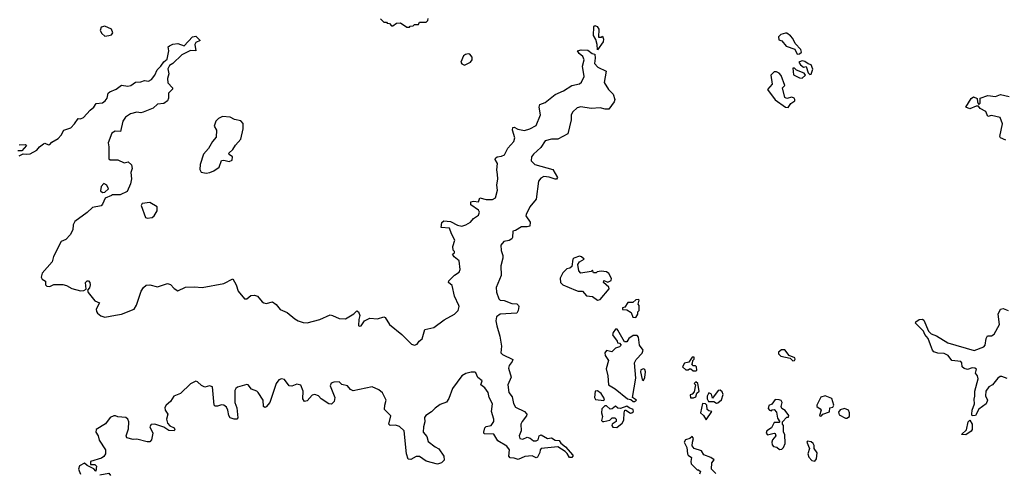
# Model space of a CAD drawing. Extents: x 2219101 to 2444320, y 201258 to 358766.
# Tile 289 of 349: x 2420599 to 2428295, y 250502 to 254048. Entities that reach past the tile are written whole.
import ezdxf

# ---------------------------------------------------------------- set-up
doc = ezdxf.new("R2010")
doc.units = 0

msp = doc.modelspace()

# ---------------------------------------------------------------- linework, layer by layer
at = {"layer": '0CON10XD'}
for points in [[(2423645, 253990), (2423651.7, 253998.3), (2423675, 254000), (2423685, 254010), (2423715, 254010), (2423725, 254030), (2423775, 254030), (2423788.3, 254041.7), (2423791.7, 254058.3)], [(2421265, 253918.8), (2421295, 253924), (2421315, 253931.2), (2421325.7, 253944.3), (2421315, 253974), (2421265, 253998.6), (2421235, 253988.6), (2421226.9, 253965), (2421239.4, 253939.4), (2421265, 253918.8)], [(2423420, 254055), (2423445, 254030), (2423465, 254030), (2423471.7, 254021.7), (2423488.3, 254018.3), (2423505, 254000), (2423515, 254000), (2423545, 254020), (2423575, 254022.5), (2423625, 253990), (2423645, 253990)], [(2425115, 253813.8), (2425113.1, 253855), (2425103.3, 253893.3), (2425084.5, 253925), (2425086.4, 253993.6), (2425095, 254003.3), (2425113.3, 253995), (2425126.7, 253975), (2425121.7, 253911.7), (2425145, 253912.5), (2425155, 253920), (2425162, 253895), (2425159.4, 253875), (2425115, 253813.8)], [(2420595.6, 252984.4), (2420625, 253000.8), (2420655, 252996.7), (2420679.3, 253000.7), (2420732.3, 253027.7), (2420753.3, 253055), (2420785, 253077.5), (2420795, 253082.5), (2420825, 253070), (2420835, 253072.5), (2420849.6, 253090.5), (2420899.5, 253120.5), (2420923.6, 253146.4), (2420943.8, 253185), (2420997.4, 253202.6), (2421026.9, 253233.1), (2421055, 253276.2), (2421075, 253274.4), (2421097.1, 253282.9), (2421148.4, 253341.6), (2421178.5, 253365), (2421197.5, 253392.5), (2421245, 253399.6), (2421266.9, 253413.1), (2421283.5, 253435), (2421291.4, 253475), (2421304.2, 253485), (2421353.3, 253505), (2421395, 253536.9), (2421445, 253527.8), (2421467.5, 253535), (2421505, 253559.2), (2421545, 253561.9), (2421575, 253573.8), (2421605, 253568.9), (2421628.6, 253581.4), (2421655.3, 253614.7), (2421673.1, 253656.9), (2421702.5, 253685), (2421725, 253718), (2421751.2, 253738.8), (2421764.4, 253805), (2421760, 253835), (2421768.8, 253845), (2421795, 253857.1), (2421835, 253862), (2421885, 253843.8), (2421950, 253915), (2421975, 253920), (2422010, 253885), (2421975, 253870), (2421967.5, 253855), (2421976, 253804), (2421935, 253807.8), (2421866.8, 253773.2)], [(2426675, 253780), (2426695, 253782.5), (2426710, 253795), (2426705, 253816.2), (2426661.5, 253861.5), (2426642, 253902), (2426625, 253922), (2426595, 253942.5), (2426585, 253942.5), (2426548.3, 253931.7), (2426530, 253915), (2426531.7, 253891.7), (2426555, 253882.5), (2426590.7, 253840.7), (2426658.3, 253818.3), (2426675, 253780)], [(2421866.8, 253773.2), (2421795, 253706.7), (2421769.6, 253690.4), (2421755.4, 253665), (2421764.5, 253625), (2421752.7, 253587.3), (2421755.5, 253555), (2421792.5, 253515), (2421792.5, 253505), (2421761.2, 253475), (2421761.4, 253435), (2421754, 253415), (2421724.2, 253394.2), (2421675, 253386.7), (2421642.1, 253357.9), (2421565, 253324.5), (2421545, 253321.1), (2421515, 253326.4), (2421465, 253313.3), (2421426.7, 253285), (2421405.8, 253254.2), (2421387.5, 253175), (2421345, 253177.1), (2421319.7, 253160.3), (2421289.4, 253085), (2421296.1, 253053.9), (2421295, 252960), (2421305, 252952.5), (2421365, 252951.9), (2421415, 252930), (2421445.9, 252935.9), (2421472.7, 252912.7), (2421476.7, 252885), (2421466.1, 252853.9), (2421472, 252805), (2421465.7, 252765), (2421438, 252705), (2421385, 252678.5), (2421325, 252680), (2421315.4, 252674.5), (2421267.8, 252652.2), (2421246.2, 252605), (2421235, 252593.6), (2421168.8, 252581.2), (2421125, 252540), (2421029.7, 252470.3), (2421017.3, 252445), (2421013.9, 252406.1), (2420994.1, 252365.9), (2420958.8, 252331.2), (2420923.3, 252315), (2420862.4, 252197.6), (2420851.9, 252155), (2420775, 252066.7), (2420767.5, 252035), (2420775, 252020), (2420800, 252005), (2420800, 251975), (2420810, 251965), (2420835, 251963.3), (2420865, 251977.5), (2420935, 251977.5), (2420965, 251970), (2421005, 251945.8), (2421075, 251928), (2421098.8, 251931.2), (2421117.5, 251942.5), (2421113.8, 251995), (2421125, 252006), (2421136.8, 252006.8), (2421146, 251995), (2421148.8, 251975), (2421145, 251952.5), (2421127.5, 251935), (2421134, 251915), (2421185, 251851.2), (2421222.5, 251835), (2421196.2, 251785), (2421197.7, 251767.7), (2421206.2, 251755), (2421234, 251734), (2421265, 251721.8), (2421348.6, 251738.6), (2421395, 251745.9), (2421494.4, 251785.6), (2421512.7, 251817.3), (2421546.9, 251925), (2421566, 251955), (2421587.7, 251972.3), (2421616.1, 251976.1), (2421675, 251960), (2421755, 251986.2), (2421777.3, 251977.3), (2421805, 251946.7), (2421835, 251928.8), (2421895, 251956.2), (2421965, 251959.2), (2422023.9, 251953.9), (2422195, 251985.7), (2422265, 252022.5), (2422292, 251975), (2422306.7, 251925), (2422355, 251866.7), (2422375, 251866.7), (2422405, 251891.2), (2422435, 251895.6), (2422456.4, 251886.4), (2422493.4, 251843.4), (2422507.5, 251835), (2422525, 251830.8), (2422575, 251842), (2422602.2, 251822.2), (2422635, 251782.5), (2422690.2, 251760.2), (2422749.5, 251709.5), (2422775.8, 251695), (2422815, 251681.8), (2422845, 251679.2), (2422945.6, 251704.4), (2423025, 251740), (2423045, 251736.7), (2423095, 251712.7), (2423145, 251710.4), (2423210.7, 251749.3), (2423235, 251773.3), (2423246, 251765), (2423256.5, 251735), (2423248.6, 251705), (2423248, 251658), (2423252.5, 251652.5), (2423267.1, 251655), (2423295, 251694), (2423335.6, 251714.4), (2423395, 251710), (2423445.8, 251725.8), (2423455, 251720), (2423488.6, 251665), (2423586.5, 251586.5), (2423661.4, 251511.4), (2423685, 251503.5), (2423705, 251512.5), (2423720.9, 251535), (2423745.7, 251554.3), (2423764.6, 251625.4), (2423835, 251640.7), (2423917.5, 251702.5), (2423997.8, 251745), (2424026.1, 251775), (2424034.6, 251805), (2424030.8, 251815), (2423997.3, 251887.3), (2423979.2, 251969.2), (2423951.4, 251995), (2423953, 252007), (2423997.9, 252052.1), (2424034, 252075), (2424041.1, 252095), (2424033.3, 252163.3), (2423996, 252195), (2423982.5, 252215), (2423997.5, 252225), (2423997.5, 252235), (2423987.3, 252247.3), (2423985.4, 252275), (2424001.1, 252325), (2423972.7, 252375), (2423957.3, 252417.3), (2423893.3, 252425), (2423897.3, 252462.7), (2423915, 252476), (2423965, 252470), (2424021.9, 252441.9), (2424055, 252434.2), (2424086.6, 252443.4), (2424122.5, 252465), (2424145.8, 252495), (2424185, 252519.6), (2424193, 252543), (2424185, 252560.4), (2424125, 252602), (2424125.8, 252624.2), (2424145, 252630), (2424185, 252624.4), (2424195, 252656), (2424245, 252642), (2424295, 252643.3), (2424316.7, 252655), (2424334.6, 252715), (2424327.5, 252755), (2424336.7, 252805), (2424332.2, 252837.8), (2424327.2, 252875), (2424334, 252925), (2424315.5, 252955), (2424316.9, 252965), (2424331.2, 252975), (2424365, 252980.8), (2424387.5, 252992.5), (2424415, 253043.5), (2424460.5, 253095), (2424470, 253125), (2424451.1, 253185), (2424453.2, 253206.8), (2424465, 253208.1), (2424493.1, 253193.1), (2424545, 253182.3), (2424585.3, 253194.7), (2424635, 253221.8), (2424669.2, 253305), (2424659.4, 253365), (2424664.3, 253385.7), (2424705, 253400.8), (2424785, 253464.5), (2424848.2, 253491.8), (2424915, 253534.5), (2424975, 253546), (2424989.7, 253560.3), (2425010, 253605), (2424997.5, 253685), (2425012, 253735), (2425000.4, 253760.5), (2424972.5, 253785), (2424960, 253805), (2424987, 253813), (2425038.8, 253808.8), (2425073, 253783), (2425095, 253780), (2425097.7, 253747.7), (2425091.2, 253705), (2425117.4, 253677.4), (2425182.5, 253645), (2425167.3, 253557.3), (2425201.5, 253501.5), (2425238, 253465), (2425250, 253425), (2425246.2, 253405), (2425205, 253348), (2425175, 253348.5), (2425135, 253360), (2425066.2, 253353.8), (2424985, 253367.1), (2424955, 253360), (2424921.3, 253328.7), (2424909.2, 253305), (2424910.5, 253265), (2424882, 253155), (2424804.6, 253115.4), (2424755, 253113.9), (2424705, 253100.4), (2424670.9, 253049.1), (2424613.6, 252996.4), (2424598.5, 252975), (2424595.6, 252945), (2424624.3, 252915), (2424765, 252877.5), (2424803.3, 252815), (2424795, 252801.2), (2424785, 252801.2), (2424738.6, 252818.5), (2424695, 252821.5), (2424671.6, 252808.4), (2424653.3, 252785), (2424634.6, 252645), (2424587.3, 252585), (2424556.9, 252525), (2424555.8, 252515), (2424589.6, 252465), (2424585.6, 252435), (2424565, 252428.5), (2424521.7, 252428.3), (2424475, 252399.2), (2424454.2, 252395.8), (2424450, 252345), (2424444.2, 252335), (2424425, 252322.9), (2424383.3, 252315), (2424360.8, 252285), (2424361.5, 252245), (2424375.4, 252205), (2424376.1, 252185), (2424360.3, 252125), (2424361.4, 252048.5), (2424323.3, 251955), (2424325, 251918.8), (2424344.1, 251865), (2424355, 251855.4), (2424385, 251854.2), (2424445, 251829.6), (2424485, 251825.7), (2424498, 251815), (2424499.2, 251805), (2424495.8, 251775), (2424485, 251754), (2424355, 251745.5), (2424325.5, 251725), (2424320.9, 251695), (2424327.8, 251655), (2424352.9, 251575), (2424364.5, 251495), (2424360, 251445), (2424371.7, 251431.7), (2424452.3, 251392.3), (2424449.4, 251375), (2424425, 251344), (2424418.9, 251325), (2424439.2, 251255), (2424414.6, 251195), (2424422, 251135), (2424448.9, 251098.9), (2424458.2, 251048.2), (2424475, 251018), (2424544, 250985), (2424562.5, 250965), (2424559.7, 250950.3), (2424525, 250906.7), (2424515.5, 250885), (2424517.5, 250835), (2424502.2, 250795), (2424507.1, 250775), (2424530.9, 250769.1), (2424565, 250784.2), (2424587.8, 250777.8), (2424615, 250755.8), (2424635, 250756.7), (2424651.9, 250765), (2424660, 250795), (2424675, 250802.5), (2424725, 250773.1), (2424755, 250779.2), (2424785, 250760.8), (2424815, 250757.5), (2424827.5, 250737.5), (2424865, 250709.2), (2424922.5, 250645), (2424922.5, 250635), (2424913.6, 250626.4), (2424895, 250626.7), (2424877.9, 250657.9), (2424862.6, 250672.6), (2424805, 250708.8), (2424675.7, 250695.7), (2424666, 250685), (2424665.5, 250664.5), (2424645, 250627.5), (2424637, 250623), (2424605, 250638.8), (2424547.3, 250632.7), (2424495, 250608.8), (2424465, 250620), (2424433, 250623), (2424422.5, 250635), (2424426.2, 250685), (2424406.7, 250715), (2424336.7, 250755), (2424305, 250807.5), (2424230.4, 250810.5), (2424226, 250825), (2424235, 250858), (2424245, 250867.1), (2424284.1, 250875.9), (2424304.1, 250905.9), (2424305.8, 250925), (2424287.3, 250985), (2424294.1, 251045), (2424269.2, 251095), (2424259.4, 251135), (2424235, 251170), (2424203, 251193), (2424212.5, 251225), (2424180.9, 251250.9), (2424165, 251287.5), (2424155, 251293.3), (2424127, 251293), (2424085, 251281.2), (2424055, 251263.8), (2423981.4, 251165), (2423952.4, 251087.6), (2423935, 251058.8), (2423885, 251041.2), (2423845, 251012.5), (2423817.5, 250982.5), (2423774, 250955), (2423762.7, 250937.3), (2423766, 250905), (2423754.6, 250865.4), (2423752, 250825), (2423780, 250790), (2423791.7, 250751.7), (2423845, 250709.2), (2423875, 250693.3), (2423913.3, 250635), (2423916.7, 250605), (2423896.1, 250583.9), (2423865, 250573.3), (2423775, 250595.8), (2423725, 250633.8), (2423697.7, 250632.3), (2423655, 250611.2), (2423635, 250613.3), (2423622, 250655), (2423603, 250833), (2423567.9, 250867.9), (2423535, 250877.8), (2423495, 250876), (2423484.2, 250885), (2423500.8, 250950.8), (2423450, 251000), (2423451.5, 251035), (2423463.3, 251075), (2423435, 251131.5), (2423405, 251154.6), (2423355, 251177.1), (2423205, 251147.5), (2423185, 251158), (2423160, 251185), (2423115.4, 251195.4), (2423095, 251218.2), (2423055, 251213.9), (2423033.3, 251206.7), (2423025.5, 251185), (2423062.9, 251095), (2423055.7, 251064.3), (2423035, 251042), (2423015, 251044.2), (2422955.7, 251085), (2422935, 251106.9), (2422905, 251118.1), (2422885, 251112.9), (2422845, 251069.2), (2422825, 251063.3), (2422810.6, 251085), (2422813.3, 251145), (2422795, 251190), (2422765, 251199.2), (2422725, 251184), (2422705.9, 251185.9), (2422668, 251235), (2422645, 251241.4), (2422625, 251232.5), (2422602.5, 251205), (2422553.9, 251056.1), (2422525, 251021.2), (2422515, 251016.7), (2422504.3, 251024.3), (2422501.2, 251075), (2422461.4, 251135), (2422451.2, 251145), (2422410.4, 251160.4), (2422385, 251194), (2422375, 251197.3), (2422302, 251175), (2422288.9, 251165), (2422281.3, 251148.7), (2422280.5, 251055), (2422295.3, 251015), (2422304, 250935), (2422295, 250926), (2422275, 250925.6), (2422245, 250935.7), (2422233.3, 250953.3), (2422225.4, 250995)], [(2424075, 253693.3), (2424123.3, 253715), (2424135, 253733.3), (2424135.7, 253755.7), (2424117.7, 253777.7), (2424105, 253781.2), (2424083.6, 253776.4), (2424067.5, 253765), (2424047.5, 253715), (2424053.6, 253703.6), (2424075, 253693.3)], [(2426775, 253620), (2426785, 253622.5), (2426798, 253662), (2426785.9, 253695.9), (2426763, 253703), (2426735, 253722.5), (2426715, 253726.7), (2426695, 253720), (2426690, 253715), (2426702.5, 253695), (2426725, 253677.5), (2426745, 253682.5), (2426762.5, 253632.5), (2426775, 253620)], [(2426605, 253362.5), (2426627, 253393), (2426656.4, 253413.6), (2426657.5, 253425), (2426652.5, 253435), (2426635, 253443.8), (2426595, 253432.5), (2426580.7, 253440.7), (2426562.5, 253515), (2426580, 253535), (2426551.7, 253611.7), (2426535, 253630), (2426515, 253640), (2426495, 253640), (2426470, 253615), (2426480, 253545), (2426443, 253503), (2426505, 253422.5), (2426583.9, 253363.9), (2426605, 253362.5)], [(2426715, 253591.2), (2426740, 253615), (2426729.3, 253629.3), (2426670, 253655), (2426655, 253670), (2426641.7, 253668.3), (2426647, 253617), (2426695, 253593.8), (2426715, 253591.2)], [(2428307.4, 253107.4), (2428265, 253124), (2428260, 253135), (2428280, 253235), (2428262.7, 253282.7), (2428195, 253300), (2428165, 253292.2), (2428151.2, 253331.2), (2428105.6, 253355), (2428092, 253372), (2428075, 253372.1), (2428025, 253350.9), (2427993.8, 253365), (2428037, 253433), (2428055, 253444), (2428082.9, 253432.9), (2428085, 253402.5), (2428095.8, 253384.2), (2428105.5, 253395), (2428106.1, 253433.9), (2428165, 253454.4), (2428225, 253447.3), (2428265, 253463.6), (2428331.7, 253448.3)], [(2422055, 252848.8), (2422085, 252853.8), (2422115, 252866.2), (2422156.7, 252895), (2422175, 252948), (2422195, 252949.4), (2422235, 252939.1), (2422259.8, 252950.2), (2422262.2, 252975), (2422236.7, 252995), (2422233.3, 253005), (2422265, 253032.5), (2422285, 253067.5), (2422327.5, 253115), (2422346.7, 253195), (2422346.4, 253236.4), (2422328.3, 253258.3), (2422277.7, 253267.7), (2422245, 253286), (2422185, 253292.5), (2422153.9, 253276.1), (2422132.5, 253255), (2422117.5, 253215), (2422137.5, 253185), (2422135, 253130), (2422106.2, 253095), (2422075, 253041.2), (2422035, 252997.5), (2422008.8, 252915), (2422007, 252877), (2422017, 252857), (2422055, 252848.8)], [(2420595, 253070), (2420643.6, 253073.6), (2420651.2, 253065), (2420615, 253023.3), (2420585, 253023.8)], [(2421245, 252696.7), (2421265, 252701.2), (2421293.3, 252725), (2421279.2, 252755), (2421255, 252768.6), (2421235.6, 252745), (2421231.2, 252711.2), (2421245, 252696.7)], [(2421595.9, 252495.9), (2421635, 252502), (2421650.8, 252515), (2421673.8, 252555), (2421673.3, 252585), (2421615, 252619.4), (2421555, 252612.5), (2421547.1, 252595), (2421583.2, 252503.2), (2421595.9, 252495.9)], [(2425115, 251856.7), (2425135, 251860), (2425206.2, 251945), (2425205, 251957.5), (2425162.5, 251995), (2425165, 252010), (2425195, 251997.5), (2425220.7, 252009.3), (2425223.3, 252025), (2425202.5, 252065), (2425185, 252076.7), (2425145, 252082.5), (2425113, 252077), (2425105, 252070), (2425085, 252070), (2425075, 252090), (2425065, 252080), (2424985, 252066.7), (2424968.8, 252085), (2424962.5, 252135), (2424973.6, 252156.4), (2425010, 252175), (2424990, 252195), (2424975, 252200), (2424930, 252185), (2424922.5, 252175), (2424915, 252120), (2424900, 252105), (2424875, 252100), (2424845, 252070), (2424823.6, 252026.4), (2424826.7, 251995), (2424845, 251976.7), (2424944.1, 251934.1), (2424965, 251926.7), (2424997, 251927), (2425028.3, 251888.3), (2425075, 251883.3), (2425115, 251856.7)], [(2425415, 251720), (2425430, 251745), (2425430, 251765), (2425440, 251775), (2425440, 251815), (2425432.5, 251825), (2425440, 251855), (2425435, 251860), (2425415, 251857.5), (2425391.7, 251838.3), (2425351.7, 251838.3), (2425328.3, 251801.7), (2425310, 251795), (2425311.7, 251781.7), (2425345, 251780), (2425378.3, 251758.3), (2425391.7, 251721.7), (2425415, 251720)], [(2428317.1, 251242.9), (2428275, 251259.4), (2428261.7, 251258.3), (2428244, 251245), (2428203.8, 251195), (2428175, 251178.1), (2428150.8, 251145), (2428148.3, 251108.3), (2428163.3, 251075), (2428153.3, 251045), (2428095, 251002.7), (2428070.6, 250955), (2428045, 250950.8), (2428040.5, 250965), (2428043.8, 250995), (2428062.2, 251045), (2428059.1, 251080.9), (2428065.8, 251105), (2428065.6, 251145), (2428089.6, 251240.4), (2428085, 251263.8), (2428068.8, 251285), (2428077.8, 251315), (2428064.6, 251324.6), (2428045, 251327.9), (2428007, 251313), (2427980.7, 251320.7), (2427966.5, 251335), (2427962.5, 251365), (2427954.5, 251375), (2427885, 251384.6), (2427855, 251424), (2427825, 251440), (2427775, 251442.5), (2427745, 251451.2), (2427734.1, 251464.1), (2427717.1, 251507.1), (2427700, 251555), (2427675, 251586.7), (2427663.3, 251613.3), (2427600, 251675), (2427602.5, 251685), (2427630, 251705), (2427655, 251707.5), (2427665, 251700), (2427702.5, 251612.5), (2427723.4, 251593.4), (2427765, 251578.1), (2427852.4, 251522.4), (2428058.3, 251461.7), (2428135, 251491.2), (2428145.8, 251505), (2428154.2, 251555), (2428164, 251576), (2428195, 251577.5), (2428215, 251590), (2428257.5, 251665), (2428248, 251745), (2428264.5, 251785.5), (2428285, 251791.4), (2428325, 251774)], [(2425405, 251062.5), (2425420, 251075), (2425390, 251095), (2425414, 251245), (2425404, 251365), (2425417, 251393), (2425465, 251441.2), (2425471.4, 251465), (2425444, 251505), (2425436.4, 251566.4), (2425425, 251580), (2425395, 251580), (2425360, 251555), (2425345, 251530), (2425325, 251530), (2425275, 251620), (2425268.3, 251628.3), (2425255, 251630), (2425236.7, 251603.3), (2425232.5, 251585), (2425270, 251535), (2425271.7, 251521.7), (2425288.3, 251518.3), (2425300, 251505), (2425288.3, 251491.7), (2425255, 251480), (2425227, 251453), (2425185, 251463.3), (2425172, 251445), (2425174.1, 251424.1), (2425200, 251385), (2425182, 251318), (2425196.2, 251265), (2425200, 251195), (2425253, 251163), (2425350, 251085), (2425375, 251080), (2425393, 251063), (2425405, 251062.5)], [(2426642.6, 251382.6), (2426655, 251383.6), (2426661.5, 251395), (2426658.5, 251405), (2426612.1, 251422.1), (2426578.2, 251468.2), (2426552.3, 251467.7), (2426530, 251450), (2426528.9, 251435), (2426547.5, 251417.5), (2426621.1, 251401.1), (2426642.6, 251382.6)], [(2425885, 251302.5), (2425891.7, 251308.3), (2425890, 251335), (2425881.7, 251341.7), (2425862.5, 251342.5), (2425850, 251355), (2425858.3, 251361.7), (2425860, 251385), (2425870, 251395), (2425870, 251410), (2425855, 251410), (2425828.3, 251371.7), (2425795, 251362.5), (2425780, 251335), (2425805, 251310), (2425825, 251310), (2425835, 251320), (2425845, 251320), (2425863, 251303), (2425885, 251302.5)], [(2425475, 251226.7), (2425485, 251250), (2425491.4, 251295), (2425485, 251313.3), (2425475, 251319.2), (2425455, 251311.2), (2425450, 251295), (2425464.2, 251234.2), (2425475, 251226.7)], [(2422225.4, 250995), (2422215, 251018), (2422195, 251035.6), (2422175, 251036.9), (2422145, 251025.8), (2422127.7, 251027.7), (2422120, 251035), (2422105, 251177.5), (2422083.3, 251186.7), (2422045, 251175.7), (2422019.4, 251189.4), (2421988.2, 251218.2), (2421975, 251221.2), (2421935, 251202.1), (2421855, 251127.1), (2421803.3, 251105), (2421777.3, 251062.7), (2421742.5, 251035), (2421733, 251017), (2421736.7, 250995), (2421757.5, 250965), (2421746.9, 250925), (2421753.4, 250893.4), (2421773, 250873), (2421807.3, 250857.3), (2421812, 250845), (2421806.7, 250835), (2421765, 250835.6), (2421725, 250862.2), (2421653.9, 250886.1), (2421626.1, 250883.9), (2421616, 250865), (2421638.1, 250815), (2421630, 250765), (2421615, 250747.5), (2421595, 250747.1), (2421515, 250768), (2421485, 250766.2), (2421435, 250780), (2421430, 250795), (2421449.7, 250850.3), (2421451.9, 250905), (2421444.5, 250924.4), (2421427.9, 250937.9), (2421365, 250944.2), (2421348.3, 250951.7), (2421335, 250952), (2421305, 250937.8), (2421270, 250890), (2421197.5, 250845), (2421193.3, 250825), (2421212.5, 250795), (2421220.4, 250760.5), (2421270, 250685), (2421268.8, 250655), (2421255, 250633.3), (2421238.3, 250621.7), (2421152.5, 250595), (2421151.7, 250571.7), (2421185, 250570), (2421198.3, 250558.3), (2421195, 250520), (2421178.3, 250538.3), (2421125, 250562.5), (2421105, 250582.5), (2421065, 250560), (2421058.5, 250535), (2421073.4, 250495)], [(2425841.7, 251091.7), (2425865, 251092.5), (2425885, 251100), (2425891.7, 251128.3), (2425910, 251145), (2425900, 251205), (2425885, 251217.5), (2425870, 251205), (2425880, 251195), (2425871.7, 251138.3), (2425855, 251120), (2425840, 251115), (2425841.7, 251091.7)], [(2425165, 251070), (2425170, 251085), (2425143.1, 251125), (2425115, 251147.5), (2425096, 251145), (2425091.9, 251095), (2425100.2, 251080.2), (2425165, 251070)], [(2426045, 251050), (2426055, 251052.5), (2426083.3, 251076.7), (2426097, 251117), (2426089.6, 251139.5), (2426075, 251152.5), (2426059.3, 251150.7), (2426015, 251090), (2426005, 251120), (2425985, 251130), (2425973.3, 251105), (2425973.6, 251083.6), (2425983.3, 251063.3), (2426025, 251062.5), (2426045, 251050)], [(2426538.3, 250688.3), (2426555, 250690), (2426570, 250705), (2426582.5, 250735), (2426580, 250805), (2426570, 250825), (2426570, 250875), (2426560, 250885), (2426560, 250905), (2426595, 250940), (2426608.3, 250941.7), (2426610, 250955), (2426583, 250993), (2426555, 251010), (2426550, 251025), (2426557.5, 251055), (2426550, 251070), (2426535, 251077.5), (2426505, 251080), (2426478.3, 251041.7), (2426455, 251032.5), (2426448.3, 251008.3), (2426460, 250995), (2426475, 250990), (2426481.7, 250998.3), (2426495, 251000), (2426515, 250980), (2426523, 250933), (2426540, 250905), (2426535, 250900), (2426495, 250900), (2426475, 250857.5), (2426440, 250835), (2426432.5, 250815), (2426445, 250802.5), (2426495, 250816.7), (2426503, 250813), (2426510, 250795), (2426483.3, 250765), (2426477.5, 250745), (2426480, 250725), (2426491.7, 250711.7), (2426517, 250707), (2426538.3, 250688.3)], [(2426855, 250950), (2426865, 250952.5), (2426876.4, 250963.6), (2426927.7, 250982.3), (2426930, 251015), (2426955, 251020), (2426962.5, 251035), (2426946, 251086), (2426895, 251108), (2426861.7, 251098.3), (2426830, 251035), (2426830, 251025), (2426856.4, 251006.4), (2426862.5, 250995), (2426850, 250955), (2426855, 250950)], [(2425265, 250861.2), (2425307.5, 250895), (2425321.7, 250918.3), (2425323.3, 250975), (2425330, 250995), (2425337, 250997), (2425373.3, 250973.3), (2425383.8, 250973.8), (2425396.7, 250985), (2425395, 251000), (2425363, 251013), (2425345, 251027.5), (2425295, 251010), (2425275, 251012.5), (2425255, 251027.5), (2425230, 251005), (2425215, 251002.5), (2425185, 251030), (2425171.7, 251028.3), (2425150, 251005), (2425147.5, 250975), (2425153.3, 250945), (2425146.2, 250915), (2425155, 250906.2), (2425165, 250906.2), (2425211.7, 250918.3), (2425230, 250935), (2425250, 250935), (2425260, 250925), (2425261.7, 250908.3), (2425230, 250885), (2425227.5, 250875), (2425235, 250863.8), (2425265, 250861.2)], [(2425965, 250920), (2426010, 250985), (2425985, 250990), (2425971.7, 251001.7), (2425970, 251035), (2425960, 251045), (2425935, 251047.5), (2425921.2, 250975), (2425944.1, 250954.1), (2425965, 250920)], [(2427065, 250934.2), (2427084.2, 250945.8), (2427085.8, 250975), (2427078, 250995), (2427045, 251008.6), (2427011.4, 250998.6), (2426999.7, 250980.3), (2427005, 250960), (2427054.4, 250934.4), (2427065, 250934.2)], [(2427995, 250802), (2427960, 250805), (2427998.3, 250841.7), (2428011.2, 250905), (2428025, 250916.7), (2428044, 250885), (2428042.5, 250845), (2428035, 250832.5), (2427995, 250802)], [(2426039.3, 250499.3), (2426007.5, 250535), (2426010, 250585), (2426027, 250607), (2426000, 250625), (2425946.4, 250646.4), (2425927.4, 250677.4), (2425870, 250695), (2425856.4, 250716.4), (2425856.7, 250745), (2425866.7, 250775), (2425855, 250790), (2425836.2, 250773.8), (2425802.5, 250765), (2425793.3, 250745), (2425812.5, 250705), (2425817.5, 250655), (2425823.3, 250643.3), (2425850, 250625), (2425843.8, 250595), (2425847.5, 250575), (2425895, 250530), (2425905, 250530), (2425920, 250515), (2425912.5, 250495)], [(2426815, 250598), (2426828, 250615), (2426831.7, 250661.7), (2426807.5, 250695), (2426809.3, 250719.3), (2426800, 250735), (2426785, 250748.8), (2426757.5, 250752.5), (2426752.5, 250745), (2426772.5, 250695), (2426760, 250655), (2426767.7, 250627.7), (2426791.4, 250601.4), (2426815, 250598)], [(2421225, 250490), (2421295, 250502.5), (2421307.5, 250485)]]:
    msp.add_lwpolyline(points, dxfattribs=at)

doc.saveas('drawing.dxf')
